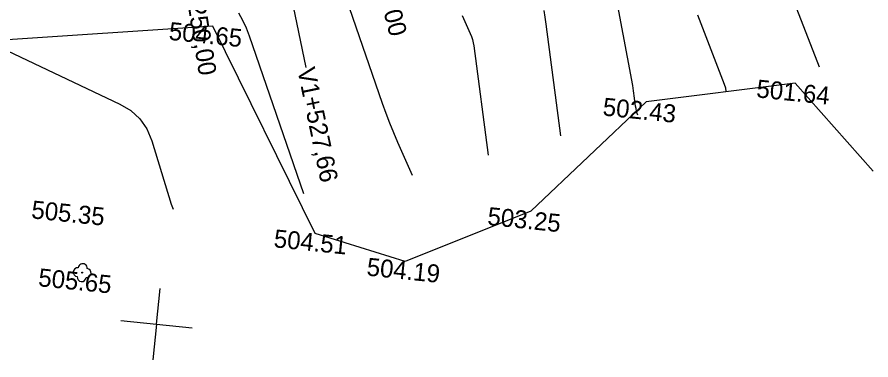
# Model space of a CAD drawing. Extents: x -636600 to -628587, y -1090963 to -1085869.
# Drawn here: x -629332.3 to -629237, y -1088629.2 to -1088591 of the extents above; entities that cross this region are included whole.
import ezdxf

# ---------------------------------------------------------------- set-up
doc = ezdxf.new("R2010")
doc.units = 0
for name, color, linetype in [('42', 7, 'Continuous'), ('54', 7, 'Continuous'), ('Ex_Major Contours', 7, 'Continuous'), ('Ex_Minor Contours', 7, 'Continuous'), ('koty_vše', 7, 'Continuous'), ('POLOMERY', 7, 'Continuous'), ('síť křížků', 7, 'Continuous'), ('VRCHOLY', 7, 'Continuous')]:
    doc.layers.add(name, color=color, linetype=linetype)

msp = doc.modelspace()

# ---------------------------------------------------------------- linework, layer by layer
at = {"layer": '42'}
for p, q in [((-629310.458, -1088591.997), (-629352.231, -1088594.729)), ((-629299.035, -1088615.106), (-629310.458, -1088591.997)), ((-629245.458, -1088598.359), (-629262.094, -1088600.431)), ((-629245.458, -1088598.359), (-629236.757, -1088608.153)), ((-629262.094, -1088600.431), (-629274.96, -1088612.637)), ((-629274.96, -1088612.637), (-629288.991, -1088618.232)), ((-629288.991, -1088618.232), (-629299.035, -1088615.106))]:
    msp.add_line(p, q, dxfattribs=at)
at = {"layer": '54'}
msp.add_circle((-629325.024, -1088619.48), 0.05, dxfattribs=at)
for centre, start, end in [((-629324.973, -1088618.982), 354.17266, 174.17266), ((-629325.521, -1088619.429), 84.17266, 264.17266), ((-629324.526, -1088619.531), 264.17266, 84.17266), ((-629325.074, -1088619.977), 174.17266, 354.17266)]:
    msp.add_arc(centre, 0.5, start, end, dxfattribs=at)
at = {"layer": 'Ex_Major Contours'}
for points in [[(-629263.021, -1088601.915), (-629263.081, -1088601.741), (-629263.16, -1088601.464), (-629263.222, -1088601.184), (-629263.268, -1088600.899), (-629263.418, -1088599.753), (-629263.457, -1088599.466), (-629263.501, -1088599.181), (-629263.548, -1088598.896), (-629263.599, -1088598.611), (-629266.342, -1088583.964)], [(-629334.87, -1088594.022), (-629320.815, -1088600.672), (-629319.591, -1088601.402), (-629318.592, -1088602.327), (-629317.818, -1088603.448), (-629317.27, -1088604.763), (-629315.085, -1088611.852), (-629314.879, -1088612.386)]]:
    msp.add_lwpolyline(points, dxfattribs=at)
at = {"layer": 'Ex_Minor Contours'}
for points in [[(-629248.17, -1088582.614), (-629242.789, -1088596.508)], [(-629288.153, -1088608.631), (-629289.791, -1088604.972), (-629290.259, -1088603.895), (-629290.703, -1088602.807), (-629291.123, -1088601.711), (-629291.519, -1088600.604), (-629295.209, -1088589.923)], [(-629273.504, -1088590.247), (-629273.391, -1088590.995), (-629273.287, -1088591.744), (-629271.653, -1088604.222)], [(-629307.569, -1088590.484), (-629307.128, -1088591.322), (-629306.739, -1088592.186), (-629306.401, -1088593.074), (-629300.332, -1088610.64)], [(-629282.615, -1088590.782), (-629282.477, -1088591.12), (-629282.331, -1088591.456), (-629281.733, -1088592.792), (-629281.596, -1088593.13), (-629281.485, -1088593.474), (-629281.398, -1088593.826), (-629281.338, -1088594.186), (-629279.72, -1088606.378)], [(-629256.362, -1088590.73), (-629253.375, -1088598.436), (-629253.247, -1088598.87), (-629253.201, -1088599.29)]]:
    msp.add_lwpolyline(points, dxfattribs=at)
at = {"layer": 'síť křížků'}
for p, q in [((-629316.736, -1088625.241), (-629316.329, -1088621.262)), ((-629320.715, -1088624.835), (-629312.756, -1088625.647)), ((-629316.736, -1088625.241), (-629317.142, -1088629.22))]:
    msp.add_line(p, q, dxfattribs=at)
at = {"layer": 'VRCHOLY'}
msp.add_lwpolyline([(-629304.122, -1088577.027), (-629300.056, -1088596.609)], dxfattribs=at)

# ---------------------------------------------------------------- texts
at = {"layer": 'koty_vše'}
for s, p in [('504.65', (-629315.423, -1088593.5)), ('501.64', (-629249.859, -1088599.92)), ('502.43', (-629267.005, -1088601.94)), ('505.35', (-629330.759, -1088613.416)), ('503.25', (-629279.871, -1088614.147)), ('504.51', (-629303.711, -1088616.639)), ('504.19', (-629293.345, -1088619.798)), ('505.65', (-629329.989, -1088620.983))]:
    msp.add_text(s, height=2, rotation=354.17266, dxfattribs=at).set_placement(p)
at = {"layer": 'POLOMERY'}
for rotation, p in [(284.36236, (-629292.92, -1088584.481)), (279.09367, (-629313.405, -1088588.64))]:
    msp.add_text('-250,00', height=2, rotation=rotation, dxfattribs=at).set_placement(p)
at = {"layer": 'VRCHOLY'}
msp.add_text('V1+527,66', height=2, rotation=281.72801, dxfattribs=at).set_placement((-629301.035, -1088596.812))

doc.saveas('drawing.dxf')
